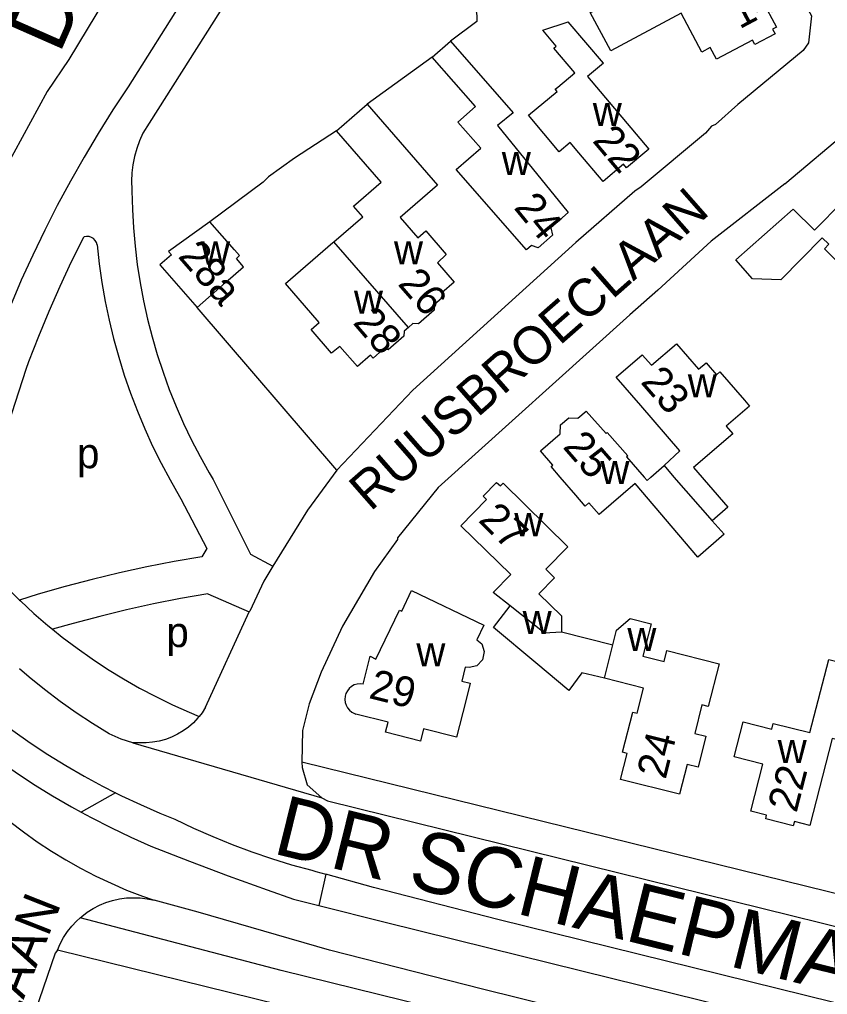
# Model space of a CAD drawing. Extents: x 161141 to 163125, y 381621 to 383200.
# Drawn here: x 161377 to 161484.3, y 382181.3 to 382310.8 of the extents above; entities that cross this region are included whole.
import ezdxf

# ---------------------------------------------------------------- set-up
doc = ezdxf.new("R2010")
doc.units = 0
for name, color, linetype in [('BLT_Basislijn', 7, 'Continuous'), ('BLT_Bebouwing', 7, 'Continuous'), ('BLT_Centroide', 7, 'Continuous'), ('BLT_Huisnummer', 7, 'Continuous'), ('BLT_Onderverdeling_panden', 7, 'Continuous'), ('BLT_Straatnaam', 7, 'Continuous'), ('BLT_Straatnaam_hoofdweg', 7, 'Continuous'), ('BLT_Vlakafsluiter', 7, 'Continuous'), ('BLT_Waternaam_spoorwegen', 7, 'Continuous')]:
    doc.layers.add(name, color=color, linetype=linetype)

msp = doc.modelspace()

# ---------------------------------------------------------------- linework, layer by layer
at = {"layer": 'BLT_Basislijn'}
for p, q in [((161401.74, 382318.31), (161391.37, 382301.86)), ((161405.96, 382315.63), (161394.17, 382297.02)), ((161431.77, 382305.79), (161423.13, 382299.55)), ((161394.17, 382297.02), (161393.33, 382295.71)), ((161478.64, 382288.98), (161487.51, 382296.46)), ((161385.55, 382281.92), (161385.44, 382281.87)), ((161419.13, 382250.94), (161400.57, 382272.55)), ((161377.78, 382264.3), (161370.24, 382241.03)), ((161410.63, 382238.18), (161409.41, 382236.2)), ((161409.41, 382236.2), (161407.54, 382232.23)), ((161401.97, 382234.51), (161407.48, 382232.11)), ((161401.67, 382219.44), (161407.48, 382232.11)), ((161407.48, 382232.11), (161407.54, 382232.23)), ((161390.46, 382215.19), (161388.88, 382215.91)), ((161392, 382214.74), (161390.46, 382215.19)), ((161389.73, 382208.1), (161385.15, 382205.52)), ((161416.31, 382197.65), (161417.63, 382197.28)), ((161413.36, 382193.96), (161416.7, 382193.12)), ((161577.61, 382147.74), (161438.48, 382181.99))]:
    msp.add_line(p, q, dxfattribs=at)
for points in [[(161404.55, 382479.88), (161419.25, 382444.75), (161423.41, 382434.51), (161423.76, 382433.33), (161424.38, 382431.22), (161429.66, 382418.42), (161430.57, 382416.68), (161431.07, 382411.88), (161431.16, 382408.3), (161428.61, 382351.97), (161431.67, 382351.86), (161437.71, 382311.29), (161437.72, 382310.8), (161437.72, 382310.56), (161434.21, 382307.93)], [(161433.06, 382479.16), (161470.05, 382402.66), (161470.62, 382397.1), (161470.59, 382391.92), (161470.39, 382387.51), (161469.28, 382377.03), (161468.55, 382362.83), (161469.43, 382348.62), (161470.62, 382341.21), (161473.47, 382330.97), (161474.61, 382327.63), (161478.66, 382317.67), (161482.17, 382311.29), (161481.79, 382307.72), (161481.08, 382306.67), (161472.37, 382299.52), (161469.42, 382296.87), (161468.88, 382296.62), (161468.09, 382295.73), (161459.55, 382288.56), (161458.68, 382288.01), (161450.84, 382281.18)], [(161394.78, 382326.29), (161391.83, 382320.6), (161388.36, 382313.6), (161383.51, 382305.5), (161380.64, 382301.24), (161375.11, 382291.07), (161371.92, 382283.29)], [(161391.37, 382301.86), (161389.36, 382298.79), (161387.41, 382295.67), (161385.53, 382292.51), (161383.72, 382289.32), (161381.98, 382286.08), (161380.31, 382282.81), (161378.71, 382279.5), (161377.19, 382276.16), (161375.74, 382272.79), (161374.36, 382269.38), (161373.08, 382266.03)], [(161419.08, 382296.02), (161413.47, 382292.38), (161410.04, 382289.91), (161409.34, 382289.18), (161402.22, 382283.95)], [(161393.33, 382295.71), (161392.89, 382294.7), (161392.53, 382293.66), (161392.24, 382292.6), (161392.03, 382291.52), (161391.9, 382290.43), (161391.85, 382289.33), (161391.88, 382288.22), (161391.89, 382288.04)], [(161478.64, 382288.98), (161468.84, 382281.37), (161461.75, 382274.86), (161458.02, 382271.59)], [(161391.89, 382288.04), (161391.95, 382285.58), (161392.08, 382283.13), (161392.3, 382280.69), (161392.6, 382278.25), (161392.97, 382275.83), (161393.43, 382273.42), (161393.96, 382271.02), (161394.57, 382268.65), (161395.26, 382266.29), (161396.02, 382263.96), (161396.86, 382261.65), (161397.77, 382259.38), (161398.76, 382257.13), (161399.82, 382254.92), (161400.96, 382252.74), (161402.16, 382250.6), (161402.7, 382249.7)], [(161385.44, 382281.87), (161383.83, 382278.63), (161382.3, 382275.35), (161380.85, 382272.04), (161379.46, 382268.69), (161378.15, 382265.32), (161377.78, 382264.3)], [(161387.26, 382280.88), (161387.17, 382281.19), (161387, 382281.47), (161386.78, 382281.7), (161386.5, 382281.86), (161386.19, 382281.96), (161385.87, 382281.98), (161385.55, 382281.92)], [(161387.26, 382280.88), (161387.54, 382278.36), (161387.9, 382275.85), (161388.34, 382273.35), (161388.86, 382270.87), (161389.46, 382268.41), (161390.13, 382265.97), (161390.88, 382263.55), (161391.71, 382261.15), (161392.61, 382258.79), (161393.59, 382256.45), (161394.64, 382254.14), (161395.76, 382251.87), (161396.96, 382249.64), (161398.22, 382247.44), (161398.41, 382247.12)], [(161450.84, 382281.18), (161429.19, 382261.57), (161419.13, 382250.94)], [(161458.02, 382271.59), (161432.58, 382248.66), (161427.16, 382241.96), (161427.16, 382241.71), (161424.13, 382237.5), (161419.87, 382230.2), (161417.05, 382224.09), (161415.43, 382219.88), (161414.56, 382216.34), (161414.48, 382212.15)], [(161419.13, 382250.94), (161415.2, 382245.63), (161410.63, 382238.18)], [(161402.7, 382249.7), (161407.66, 382239.77), (161410.63, 382238.18)], [(161398.41, 382247.12), (161401.82, 382240.54), (161401.17, 382239.45)], [(161349.64, 382244.98), (161351.13, 382242.61), (161352.68, 382240.27), (161354.31, 382237.99), (161355.99, 382235.75), (161357.74, 382233.56), (161359.56, 382231.42), (161361.43, 382229.33), (161363.36, 382227.3), (161365.35, 382225.32), (161367.39, 382223.41), (161369.49, 382221.55), (161371.64, 382219.75), (161373.84, 382218.01), (161376.09, 382216.34), (161378.39, 382214.73), (161380.73, 382213.18), (161383.11, 382211.71), (161385.54, 382210.3), (161388, 382208.97), (161389.73, 382208.1)], [(161344.65, 382244), (161345.72, 382242.27), (161347.34, 382239.81), (161349.03, 382237.4), (161350.78, 382235.03), (161352.6, 382232.71), (161354.48, 382230.44), (161356.42, 382228.22), (161358.41, 382226.06), (161360.47, 382223.95), (161362.58, 382221.9), (161364.75, 382219.91), (161366.97, 382217.97), (161369.25, 382216.1), (161371.57, 382214.29), (161373.94, 382212.54), (161376.36, 382210.86), (161378.82, 382209.24), (161381.33, 382207.7), (161383.87, 382206.22), (161385.15, 382205.52)], [(161370.24, 382241.03), (161370.42, 382240.81), (161371.99, 382238.92), (161373.62, 382237.09), (161375.32, 382235.3), (161376.96, 382233.68)], [(161401.17, 382239.45), (161397.5, 382238.81), (161393.85, 382238.09), (161390.22, 382237.3), (161386.6, 382236.42), (161383.01, 382235.47), (161379.43, 382234.45), (161376.96, 382233.68)], [(161401.97, 382234.51), (161398.36, 382233.88), (161394.77, 382233.18), (161391.18, 382232.39), (161387.62, 382231.52), (161384.08, 382230.58), (161381.35, 382229.8)], [(161376.96, 382233.68), (161377.07, 382233.58), (161378.87, 382231.91), (161380.73, 382230.3), (161381.35, 382229.8)], [(161381.35, 382229.8), (161382.64, 382228.76), (161384.6, 382227.28), (161386.61, 382225.86), (161388.66, 382224.5), (161390.75, 382223.22), (161392.89, 382222), (161395.06, 382220.86), (161397.27, 382219.78), (161399.51, 382218.78), (161400.83, 382218.23)], [(161388.88, 382215.91), (161386.67, 382217.28), (161384.49, 382218.72), (161382.37, 382220.22), (161380.29, 382221.8), (161378.26, 382223.43), (161376.95, 382224.54)], [(161400.83, 382218.23), (161400.66, 382218.02), (161400.06, 382217.39), (161399.4, 382216.81), (161398.7, 382216.3), (161397.95, 382215.85), (161397.16, 382215.47), (161396.34, 382215.17), (161395.5, 382214.94), (161394.64, 382214.79), (161393.77, 382214.72), (161392.89, 382214.73), (161392, 382214.74)], [(161401.67, 382219.44), (161401.2, 382218.71), (161400.83, 382218.23)], [(161560.62, 382176.41), (161545.57, 382179.87), (161414.48, 382212.15)], [(161414.48, 382212.15), (161414.51, 382211.45), (161415.18, 382209.12), (161417.1, 382207.43)], [(161389.73, 382208.1), (161390.51, 382207.7), (161393.04, 382206.51), (161395.61, 382205.39), (161397.57, 382204.59)], [(161417.1, 382207.43), (161417.87, 382207.02), (161545.08, 382175.58), (161558.6, 382172.13)], [(161385.15, 382205.52), (161386.46, 382204.81), (161389.08, 382203.47), (161391.74, 382202.2), (161394.42, 382201.01)], [(161397.57, 382204.59), (161400.08, 382203.39), (161402.63, 382202.27), (161405.21, 382201.23), (161407.81, 382200.25), (161410.45, 382199.35), (161413.11, 382198.53), (161415.79, 382197.79), (161416.31, 382197.65)], [(161394.42, 382201.01), (161399.54, 382198.99), (161404.69, 382197.05), (161409.87, 382195.18), (161413.36, 382193.96)], [(161417.63, 382197.28), (161416.7, 382193.12)], [(161575.91, 382159.3), (161574.79, 382159.38), (161572.09, 382159.65), (161569.4, 382159.99), (161566.73, 382160.42), (161564.06, 382160.92), (161561.42, 382161.5), (161558.79, 382162.16), (161558.23, 382162.31), (161500, 382176.55), (161440.48, 382191.25), (161423.98, 382195.51), (161417.63, 382197.28)], [(161385.01, 382191.48), (161385.22, 382191.67), (161385.96, 382192.23), (161386.75, 382192.73), (161387.57, 382193.15), (161388.43, 382193.51), (161389.32, 382193.78), (161390.23, 382193.98), (161391.15, 382194.11), (161392.07, 382194.15), (161393, 382194.11), (161393.92, 382193.99), (161394.84, 382193.81)], [(161438.48, 382181.99), (161418.13, 382187.19), (161400.67, 382192.24), (161394.84, 382193.81)], [(161416.7, 382193.12), (161425.52, 382190.9), (161439.31, 382187.51), (161500, 382172.47), (161560.84, 382157.4), (161561.46, 382157.23), (161564.86, 382156.37), (161568.29, 382155.59), (161571.73, 382154.88), (161575.19, 382154.26), (161575.32, 382154.24)], [(161382.01, 382187.19), (161382.38, 382188.04), (161382.82, 382188.86), (161383.33, 382189.64), (161383.9, 382190.37), (161384.53, 382191.05), (161385.01, 382191.48)], [(161571.87, 382145), (161411.72, 382184.47), (161385.01, 382191.48)], [(161382.01, 382187.19), (161381.71, 382186.78), (161374.84, 382166.75), (161370.17, 382155.35), (161365.86, 382146.45), (161365.8, 382143.9), (161366.88, 382142.33), (161374.51, 382137.13), (161383.63, 382131.44), (161404.83, 382117.4), (161413.7, 382111.85), (161413.96, 382111.85), (161423.8, 382105.03), (161440.74, 382094.38), (161440.77, 382094.15), (161441.8, 382093.21), (161455.89, 382084.27), (161457.77, 382082.61), (161459.58, 382081.61), (161462.78, 382079.32), (161507, 382050.9), (161516.84, 382044.29), (161522.29, 382040.94)], [(161574.59, 382121.57), (161578.68, 382127.76), (161579.74, 382129.89), (161580.44, 382131.88), (161580.51, 382133.62), (161580.11, 382135.93), (161578.32, 382138.29), (161575.39, 382139.5), (161382.01, 382187.19)]]:
    msp.add_lwpolyline(points, dxfattribs=at)
at = {"layer": 'BLT_Bebouwing'}
for p, q in [((161454.53, 382304.99), (161449.83, 382310.52)), ((161431.77, 382305.79), (161434.21, 382307.93)), ((161419.08, 382296.02), (161423.13, 382299.55))]:
    msp.add_line(p, q, dxfattribs=at)
for points in [[(161473.73, 382316.92), (161477.51, 382309.79), (161477, 382309.52), (161477.33, 382308.91), (161474.64, 382307.48), (161474.33, 382308.07), (161469.53, 382305.52), (161468.7, 382307.08), (161467.6, 382306.49), (161464.87, 382311.63), (161455.52, 382306.66), (161452.75, 382311.73), (161458.55, 382313.95)], [(161454.53, 382304.99), (161452.43, 382303.22), (161460.56, 382293.59), (161457.61, 382291.1), (161457.2, 382291.59), (161454.47, 382289.28), (161451.24, 382293.1), (161450.11, 382294.45), (161448.65, 382293.22), (161444.57, 382298.08), (161448.36, 382301.26), (161448.12, 382301.55), (161448.45, 382301.83), (161450.72, 382303.74), (161447.95, 382307.02), (161448.27, 382307.28), (161446.49, 382309.39), (161449.83, 382310.52)], [(161434.21, 382307.93), (161442.53, 382298.42), (161440.45, 382296.72), (161449.86, 382285.19), (161447.55, 382283.12), (161447.74, 382282.17), (161445.85, 382280.48), (161444.95, 382280.77), (161444.32, 382280.21), (161434.97, 382290.88)], [(161434.97, 382290.88), (161438.22, 382293.73), (161435.18, 382297.19), (161437.52, 382299.24), (161431.77, 382305.79)], [(161423.13, 382299.55), (161432.5, 382288.78), (161427.54, 382284.51), (161429.86, 382281.81), (161430.94, 382282.73), (161433.64, 382279.59), (161432.47, 382278.5), (161434.72, 382275.93), (161433.05, 382274.48), (161433.4, 382274.09), (161432.09, 382272.95), (161432.04, 382272.19), (161429.94, 382270.36), (161429.22, 382270.41), (161428.64, 382269.9)], [(161418.7, 382281.28), (161422.56, 382284.6), (161421.34, 382286), (161425.01, 382289.2), (161419.08, 382296.02)], [(161487.12, 382277.16), (161483.89, 382280.34), (161484.48, 382280.95), (161483.6, 382281.82), (161478.1, 382276.23), (161474.32, 382276.37), (161472.1, 382278.89), (161479.72, 382285.62), (161482.56, 382282.84), (161486.31, 382286.65), (161485.92, 382287.04), (161488.81, 382289.98), (161489.15, 382289.66), (161491.18, 382291.73), (161493.95, 382289.01), (161494.85, 382289.26), (161496.1, 382288.03), (161495.87, 382287.12), (161496.39, 382286.61)], [(161402.22, 382283.95), (161396.74, 382280), (161397.13, 382279.55), (161395.6, 382278.21), (161400.57, 382272.55)], [(161400.57, 382272.55), (161404.33, 382275.86), (161406.73, 382277.97), (161405.77, 382279.07), (161406.18, 382279.44), (161405.51, 382280.21), (161402.22, 382283.95)], [(161428.64, 382269.9), (161428.06, 382269.39), (161428.01, 382268.73), (161425.92, 382266.91), (161425.21, 382266.96), (161423.92, 382265.83), (161423.57, 382266.24), (161421.84, 382264.73), (161419.52, 382267.39), (161418.4, 382266.47), (161415.69, 382269.62), (161416.77, 382270.54), (161412.28, 382275.76), (161418.6, 382281.19), (161418.7, 382281.28)], [(161462.6, 382251.56), (161464.67, 382253.53), (161459.5, 382259.51), (161456.23, 382263.29), (161459.69, 382266.28), (161460.91, 382264.88), (161464.22, 382267.74), (161467.16, 382264.34), (161468.16, 382265.19), (161469.54, 382263.59), (161470.01, 382264), (161473.28, 382260.22)], [(161473.28, 382260.22), (161473.92, 382259.44), (161470.83, 382256.78), (161471.7, 382255.77), (161466.5, 382251.29), (161471.05, 382246.03), (161468.98, 382244.23)], [(161468.98, 382244.23), (161470.56, 382242.43), (161467.05, 382239.38), (161458.73, 382249.16), (161453.98, 382245.03), (161452.6, 382246.61), (161452.1, 382246.17), (161450.85, 382247.62), (161448.8, 382250), (161447.58, 382251.41), (161447.8, 382251.6), (161446.16, 382253.49), (161448.76, 382255.75), (161448.84, 382256.95), (161449.95, 382257.91), (161451.11, 382257.83), (161452.23, 382258.8), (161454.87, 382255.8), (161455.03, 382255.94), (161457.75, 382252.84), (161457.58, 382252.7), (161459.94, 382250)], [(161459.94, 382250), (161460.32, 382249.57), (161460.82, 382250), (161462.6, 382251.56)], [(161442.12, 382232.92), (161439.89, 382234.7), (161442.21, 382237.07), (161435.58, 382243.56), (161438.99, 382247.06), (161438.55, 382247.49), (161440.34, 382249.32), (161440.84, 382248.84), (161441.19, 382249.2), (161449.8, 382240.77), (161446.86, 382237.77), (161448.03, 382236.63), (161445.96, 382234.52), (161448.96, 382231.58), (161448.94, 382229.46)], [(161422.63, 382222.52), (161423.55, 382226.22), (161424.31, 382225.85), (161427.43, 382232.33), (161427.73, 382232.22), (161429.05, 382234.95), (161438.62, 382230.34), (161437.69, 382228.42), (161438.38, 382227.87), (161438.69, 382226.84), (161438.47, 382225.74), (161437.71, 382224.93), (161436.7, 382224.71), (161436.18, 382224.78), (161435.72, 382222.92), (161436.81, 382222.64), (161436.23, 382220.32), (161435.03, 382215.46), (161430.62, 382216.56), (161430.22, 382214.96), (161425.58, 382216.12), (161425.92, 382217.47), (161421.64, 382218.53)], [(161445.53, 382225.36), (161439.92, 382230.04), (161442.12, 382232.92)], [(161455.78, 382227.74), (161456.27, 382229.68), (161458.06, 382231.24), (161460.86, 382230.54), (161459.78, 382226.24), (161462.58, 382225.53), (161462.95, 382226.98), (161469.88, 382225.23), (161468.46, 382219.55), (161467.61, 382219.77), (161466.65, 382215.96), (161468.12, 382215.59), (161467.09, 382211.49), (161465.63, 382211.85), (161464.64, 382207.9), (161456.81, 382209.86), (161457.67, 382213.31), (161457.08, 382213.46), (161458.42, 382218.79), (161459.01, 382218.64), (161459.85, 382221.99), (161454.67, 382223.29)], [(161448.94, 382229.46), (161455.78, 382227.74)], [(161454.67, 382223.29), (161451.66, 382224.04), (161449.95, 382221.68), (161445.53, 382225.36)], [(161489.34, 382214.2), (161484.91, 382215.3), (161481.94, 382203.73), (161479.89, 382204.25), (161479.75, 382203.7), (161476.09, 382204.64), (161476.21, 382205.12), (161474.1, 382205.66), (161475.7, 382211.9), (161471.88, 382212.88), (161473.08, 382217.53), (161476.9, 382216.55), (161477.09, 382217.3), (161481.96, 382216.09), (161484.46, 382225.79), (161491.85, 382223.96), (161489.34, 382214.2)], [(161422.63, 382222.52), (161422.23, 382222.56), (161421.82, 382222.52), (161421.43, 382222.41), (161421.08, 382222.22), (161420.76, 382221.96), (161420.51, 382221.64), (161420.32, 382221.29), (161420.2, 382220.9), (161420.16, 382220.49), (161420.21, 382220.09), (161420.33, 382219.71), (161420.52, 382219.35), (161420.78, 382219.04), (161421.09, 382218.78), (161421.45, 382218.6), (161421.64, 382218.53)]]:
    msp.add_lwpolyline(points, dxfattribs=at)
at = {"layer": 'BLT_Onderverdeling_panden'}
for p, q in [((161428.64, 382269.9), (161418.7, 382281.28)), ((161446.64, 382229.34), (161442.12, 382232.92)), ((161454.67, 382223.29), (161455.78, 382227.74))]:
    msp.add_line(p, q, dxfattribs=at)
for points in [[(161462.6, 382251.56), (161463.9, 382250), (161468.98, 382244.23)], [(161446.64, 382229.34), (161448.94, 382229.46)]]:
    msp.add_lwpolyline(points, dxfattribs=at)
at = {"layer": 'BLT_Vlakafsluiter'}
msp.add_line((161392, 382214.74), (161417.1, 382207.43), dxfattribs=at)
msp.add_lwpolyline([(161369.06, 382210.36), (161370.64, 382208.74), (161372.27, 382207.19), (161373.96, 382205.69), (161375.69, 382204.26), (161377.48, 382202.89), (161379.32, 382201.58), (161381.2, 382200.34), (161383.12, 382199.16), (161385.08, 382198.06), (161387.09, 382197.02), (161389.12, 382196.06), (161391.19, 382195.17), (161393.3, 382194.35), (161394.84, 382193.81)], dxfattribs=at)

# ---------------------------------------------------------------- texts
at = {"layer": 'BLT_Centroide'}
for s, p in [('w', (161453.11, 382296.66)), ('w', (161441.02, 382290.14)), ('w', (161401.07, 382278.25)), ('w', (161426.7, 382278.27)), ('w', (161421.38, 382271.73)), ('w', (161465.73, 382260.62)), ('p', (161384.6, 382251.2)), ('w', (161454.12, 382249.09)), ('w', (161442.69, 382242.16)), ('w', (161443.79, 382229.16)), ('p', (161396.47, 382227.44)), ('w', (161457.7, 382226.92)), ('w', (161429.67, 382224.88)), ('w', (161477.67, 382212.03))]:
    msp.add_text(s, height=4, dxfattribs=at).set_placement(p)
at = {"layer": 'BLT_Huisnummer'}
for s, rotation, p in [('14', 27.9805, (161472.61, 382309.48)), ('22', 310.1812, (161452.96, 382294.66)), ('24', 309.2554, (161442.52, 382285.78)), ('28a', 311.1192, (161397.9, 382279.29)), ('26', 311.1192, (161427.1, 382275.63)), ('28', 310.6875, (161421.13, 382270.49)), ('23', 310.8387, (161459.36, 382262.6)), ('25', 310.9797, (161449.02, 382253.99)), ('27', 315.6172, (161437.78, 382244.18)), ('29', 346.0306, (161423.22, 382220.69)), ('24', 75.9399, (161462.78, 382209.76)), ('22', 75.5761, (161480.17, 382205.32))]:
    msp.add_text(s, height=4, rotation=rotation, dxfattribs=at).set_placement(p)
at = {"layer": 'BLT_Straatnaam'}
for s, height, rotation, p in [('RUUSBROECLAAN', 4.9999, 41.2405, (161423.57, 382245.37)), ('JONCKBLOETLAAN', 5, 68.4563, (161359.75, 382135.61))]:
    msp.add_text(s, height=height, rotation=rotation, dxfattribs=at).set_placement(p)
at = {"layer": 'BLT_Straatnaam_hoofdweg'}
msp.add_text('DR SCHAEPMANLAAN', height=8, rotation=346.1097, dxfattribs=at).set_placement((161410.43, 382200.08))
at = {"layer": 'BLT_Waternaam_spoorwegen'}
msp.add_text('Dommel', height=8, rotation=66.2296, dxfattribs=at).set_placement((161382.26, 382306.12))

doc.saveas('drawing.dxf')
